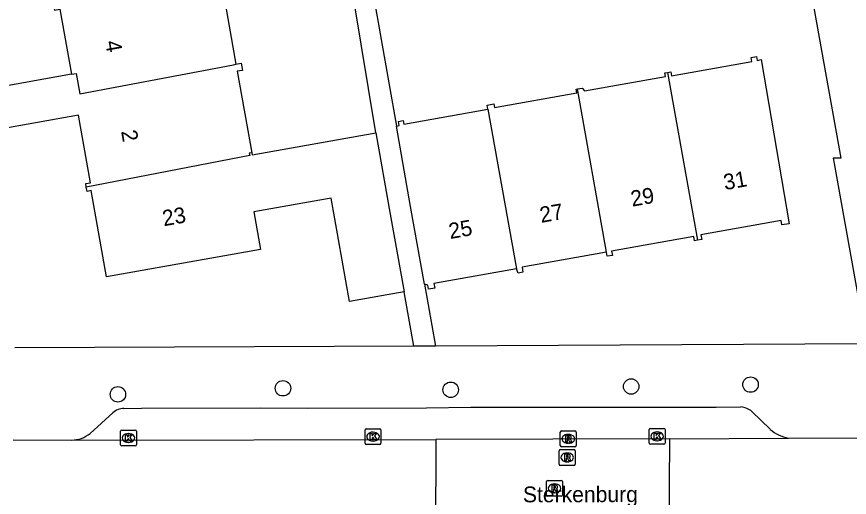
# Model space of a CAD drawing. Extents: x 157793 to 159380, y 380882 to 382313.
# Drawn here: x 158332.8 to 158385.5, y 381261.8 to 381292.3 of the extents above; entities that cross this region are included whole.
import ezdxf

# ---------------------------------------------------------------- set-up
doc = ezdxf.new("R2010")
doc.units = 0
for name, color, linetype in [('IMGEO_Boom', 7, 'Continuous'), ('IMGEO_Kolk', 7, 'Continuous'), ('IMGEO_Openbare_ruimte_label', 7, 'Continuous'), ('IMGEO_Pand', 7, 'Continuous'), ('IMGEO_Pand_nummerreeks', 7, 'Continuous'), ('IMGEO_Rijbaan_lokaal_gesloten', 7, 'Continuous'), ('IMGEO_Rijbaan_lokaal_open', 7, 'Continuous'), ('IMGEO_Rioolput', 7, 'Continuous'), ('IMGEO_Voetpad_open', 7, 'Continuous')]:
    doc.layers.add(name, color=color, linetype=linetype)

msp = doc.modelspace()

# ---------------------------------------------------------------- linework, layer by layer
at = {"layer": 'IMGEO_Boom'}
for centre in [(158379.251, 381268.936), (158339.169, 381268.317), (158349.626, 381268.704), (158360.253, 381268.609), (158371.688, 381268.814)]:
    msp.add_circle(centre, 0.489, dxfattribs=at)
at = {"layer": 'IMGEO_Kolk'}
for p, q in [((158354.907, 381266.142), (158355.759, 381266.142)), ((158372.907, 381266.159), (158373.759, 381266.159)), ((158339.337, 381265.13), (158339.337, 381265.982)), ((158339.412, 381266.056), (158340.264, 381266.056)), ((158339.825, 381265.836), (158339.85, 381265.836)), ((158340.338, 381265.982), (158340.338, 381265.13)), ((158354.832, 381265.216), (158354.832, 381266.068)), ((158355.32, 381265.922), (158355.345, 381265.922)), ((158355.833, 381266.068), (158355.833, 381265.216)), ((158372.832, 381265.233), (158372.832, 381266.085)), ((158373.32, 381265.939), (158373.345, 381265.939)), ((158373.833, 381266.085), (158373.833, 381265.233)), ((158339.848, 381265.276), (158339.823, 381265.276)), ((158355.759, 381265.142), (158354.907, 381265.142)), ((158355.343, 381265.362), (158355.318, 381265.362)), ((158373.759, 381265.159), (158372.907, 381265.159)), ((158373.343, 381265.379), (158373.318, 381265.379)), ((158340.264, 381265.056), (158339.412, 381265.056))]:
    msp.add_line(p, q, dxfattribs=at)
for points in [[(158354.907, 381266.142), (158355.759, 381266.142)], [(158372.907, 381266.159), (158373.759, 381266.159)], [(158339.337, 381265.13), (158339.337, 381265.982)], [(158339.412, 381266.056), (158340.264, 381266.056)], [(158339.658, 381265.756), (158339.781, 381265.756), (158339.781, 381265.605), (158339.911, 381265.756), (158340.075, 381265.756), (158339.929, 381265.605), (158340.082, 381265.356), (158339.93, 381265.356), (158339.845, 381265.52), (158339.781, 381265.453), (158339.781, 381265.356), (158339.658, 381265.356), (158339.658, 381265.756)], [(158340.338, 381265.982), (158340.338, 381265.13)], [(158354.832, 381265.216), (158354.832, 381266.068)], [(158355.153, 381265.842), (158355.276, 381265.842), (158355.276, 381265.691), (158355.406, 381265.842), (158355.57, 381265.842), (158355.424, 381265.691), (158355.577, 381265.442), (158355.425, 381265.442), (158355.34, 381265.606), (158355.276, 381265.539), (158355.276, 381265.442), (158355.153, 381265.442), (158355.153, 381265.842)], [(158355.833, 381266.068), (158355.833, 381265.216)], [(158372.832, 381265.233), (158372.832, 381266.085)], [(158373.153, 381265.859), (158373.276, 381265.859), (158373.276, 381265.708), (158373.406, 381265.859), (158373.57, 381265.859), (158373.424, 381265.708), (158373.577, 381265.459), (158373.425, 381265.459), (158373.34, 381265.623), (158373.276, 381265.556), (158373.276, 381265.459), (158373.153, 381265.459), (158373.153, 381265.859)], [(158373.833, 381266.085), (158373.833, 381265.233)], [(158355.759, 381265.142), (158354.907, 381265.142)], [(158373.759, 381265.159), (158372.907, 381265.159)], [(158340.264, 381265.056), (158339.412, 381265.056)]]:
    msp.add_lwpolyline(points, dxfattribs=at)
for centre, start, end in [((158354.909, 381266.066), 91.552, 178.448), ((158354.909, 381266.066), 91.552, 178.448), ((158355.757, 381266.066), 1.552, 88.448), ((158355.757, 381266.066), 1.552, 88.448), ((158372.909, 381266.083), 91.552, 178.448), ((158372.909, 381266.083), 91.552, 178.448), ((158373.757, 381266.083), 1.552, 88.448), ((158373.757, 381266.083), 1.552, 88.448), ((158339.414, 381265.98), 91.552, 178.448), ((158339.414, 381265.98), 91.552, 178.448), ((158340.262, 381265.98), 1.552, 88.448), ((158340.262, 381265.98), 1.552, 88.448), ((158339.414, 381265.132), 181.552, 268.448), ((158339.414, 381265.132), 181.552, 268.448), ((158340.262, 381265.132), 271.552, 358.448), ((158340.262, 381265.132), 271.552, 358.448), ((158354.909, 381265.218), 181.552, 268.448), ((158354.909, 381265.218), 181.552, 268.448), ((158355.757, 381265.218), 271.552, 358.448), ((158355.757, 381265.218), 271.552, 358.448), ((158372.909, 381265.235), 181.552, 268.448), ((158372.909, 381265.235), 181.552, 268.448), ((158373.757, 381265.235), 271.552, 358.448), ((158373.757, 381265.235), 271.552, 358.448)]:
    msp.add_arc(centre, 0.0765, start, end, dxfattribs=at)
for centre, major_axis, ratio, start_param, end_param in [((158339.824, 381265.556), (-0.387, 0.002), 0.722429, 4.712389, 7.853982), ((158339.849, 381265.556), (-0.39, 0.002), 0.717154, 1.570796, 4.712389), ((158355.319, 381265.642), (-0.387, 0.002), 0.722429, 4.712389, 7.853982), ((158355.344, 381265.642), (-0.39, 0.002), 0.717154, 1.570796, 4.712389), ((158373.319, 381265.659), (-0.387, 0.002), 0.722429, 4.712389, 7.853982), ((158373.344, 381265.659), (-0.39, 0.002), 0.717154, 1.570796, 4.712389)]:
    msp.add_ellipse(centre, major_axis=major_axis, ratio=ratio, start_param=start_param, end_param=end_param, dxfattribs=at)
at = {"layer": 'IMGEO_Pand'}
for points in [[(158345.892, 381294.875), (158345.939, 381294.614), (158345.703, 381294.572), (158346.649, 381289.246)], [(158335.108, 381292.894), (158335.147, 381292.672), (158335.498, 381292.735), (158336.231, 381288.611)], [(158373.989, 381288.726), (158374.19, 381288.762), (158374.235, 381288.509), (158379.332, 381289.415), (158379.288, 381289.661), (158379.626, 381289.721), (158379.668, 381289.486), (158379.932, 381289.533), (158381.7, 381279.133), (158381.24, 381279.052), (158381.19, 381279.332), (158376.106, 381278.429), (158376.158, 381278.137), (158375.879, 381278.087)], [(158336.231, 381288.611), (158336.525, 381288.663), (158336.755, 381287.371), (158346.493, 381289.212), (158346.649, 381289.246)], [(158346.649, 381289.246), (158346.982, 381289.305), (158347.063, 381288.851), (158346.727, 381288.791), (158347.644, 381283.627)], [(158336.231, 381288.611), (158330.938, 381287.67)], [(158368.289, 381287.672), (158368.577, 381287.723), (158368.721, 381287.552), (158373.864, 381288.466), (158373.823, 381288.697), (158373.989, 381288.726)], [(158373.989, 381288.726), (158375.879, 381278.087)], [(158362.614, 381286.387), (158362.568, 381286.649), (158362.979, 381286.722), (158363.02, 381286.493), (158368.242, 381287.421), (158368.2, 381287.656), (158368.289, 381287.672)], [(158370.118, 381277.324), (158368.289, 381287.672)], [(158356.812, 381285.317), (158356.988, 381285.348), (158356.94, 381285.617), (158357.232, 381285.669), (158357.274, 381285.438), (158362.614, 381286.387)], [(158362.614, 381286.387), (158364.429, 381276.268)], [(158337.167, 381281.44), (158337.126, 381281.673), (158337.424, 381281.726), (158336.661, 381286.018), (158331.455, 381285.093)], [(158358.591, 381275.31), (158357.716, 381280.233), (158356.812, 381285.317)], [(158347.644, 381283.627), (158347.668, 381283.494), (158355.51, 381284.888)], [(158355.51, 381284.888), (158356.424, 381279.749), (158357.299, 381274.826)], [(158347.644, 381283.627), (158347.491, 381283.6), (158347.517, 381283.452), (158337.167, 381281.44)], [(158357.299, 381274.826), (158353.846, 381274.202), (158352.682, 381280.748), (158347.788, 381279.879), (158348.21, 381277.5), (158338.451, 381275.766), (158337.479, 381281.232), (158337.212, 381281.185), (158337.167, 381281.44)], [(158375.879, 381278.087), (158375.703, 381278.056), (158375.655, 381278.327), (158370.448, 381277.402), (158370.496, 381277.128), (158370.163, 381277.069), (158370.118, 381277.324)], [(158370.118, 381277.324), (158364.773, 381276.374), (158364.83, 381276.058), (158364.635, 381276.024), (158364.52, 381276.003), (158364.429, 381276.268)], [(158364.429, 381276.268), (158359.19, 381275.337), (158359.24, 381275.054), (158358.853, 381274.985), (158358.81, 381275.23), (158358.591, 381275.31)]]:
    msp.add_lwpolyline(points, dxfattribs=at)
at = {"layer": 'IMGEO_Rijbaan_lokaal_gesloten'}
for points in [[(158332.537, 381265.427), (158336.235, 381265.417)], [(158336.235, 381265.417), (158359.308, 381265.463)], [(158359.308, 381265.463), (158359.295, 381259.485)], [(158374.097, 381259.557), (158374.137, 381265.491)], [(158374.137, 381265.491), (158381.644, 381265.541)], [(158381.644, 381265.541), (158394.254, 381265.587)]]:
    msp.add_lwpolyline(points, dxfattribs=at)
at = {"layer": 'IMGEO_Rijbaan_lokaal_open'}
msp.add_lwpolyline([(158374.137, 381265.491), (158359.308, 381265.463)], dxfattribs=at)
at = {"layer": 'IMGEO_Rioolput'}
for p, q in [((158367.198, 381265.074), (158367.198, 381265.926)), ((158367.273, 381266), (158368.125, 381266)), ((158367.686, 381265.78), (158367.711, 381265.78)), ((158368.199, 381265.926), (158368.199, 381265.074)), ((158367.709, 381265.22), (158367.684, 381265.22)), ((158367.133, 381263.893), (158367.133, 381264.745)), ((158367.208, 381264.819), (158368.06, 381264.819)), ((158368.125, 381265), (158367.273, 381265)), ((158367.621, 381264.599), (158367.646, 381264.599)), ((158368.134, 381264.745), (158368.134, 381263.893)), ((158367.644, 381264.039), (158367.619, 381264.039)), ((158368.06, 381263.819), (158367.208, 381263.819)), ((158366.329, 381261.935), (158366.329, 381262.787)), ((158366.404, 381262.861), (158367.256, 381262.861)), ((158366.817, 381262.641), (158366.842, 381262.641)), ((158367.33, 381262.787), (158367.33, 381261.935)), ((158366.84, 381262.081), (158366.815, 381262.081)), ((158367.256, 381261.861), (158366.404, 381261.861))]:
    msp.add_line(p, q, dxfattribs=at)
for points in [[(158367.198, 381265.074), (158367.198, 381265.926)], [(158367.273, 381266), (158368.125, 381266)], [(158367.787, 381265.698), (158367.535, 381265.7), (158367.535, 381265.3)], [(158367.713, 381265.619), (158367.659, 381265.619), (158367.659, 381265.538)], [(158368.199, 381265.926), (158368.199, 381265.074)], [(158367.535, 381265.3), (158367.659, 381265.3), (158367.659, 381265.462), (158367.67, 381265.462)], [(158367.659, 381265.538), (158367.711, 381265.538)], [(158367.717, 381265.433), (158367.788, 381265.3), (158367.928, 381265.3), (158367.863, 381265.426)], [(158367.133, 381263.893), (158367.133, 381264.745)], [(158367.208, 381264.819), (158368.06, 381264.819)], [(158368.125, 381265), (158367.273, 381265)], [(158368.134, 381264.745), (158368.134, 381263.893)], [(158367.722, 381264.517), (158367.47, 381264.519), (158367.47, 381264.119)], [(158367.47, 381264.119), (158367.594, 381264.119), (158367.594, 381264.281), (158367.605, 381264.281)], [(158367.648, 381264.438), (158367.594, 381264.438), (158367.594, 381264.357)], [(158367.594, 381264.357), (158367.646, 381264.357)], [(158367.652, 381264.252), (158367.723, 381264.119), (158367.863, 381264.119), (158367.798, 381264.245)], [(158368.06, 381263.819), (158367.208, 381263.819)], [(158366.329, 381261.935), (158366.329, 381262.787)], [(158366.404, 381262.861), (158367.256, 381262.861)], [(158366.918, 381262.559), (158366.666, 381262.561), (158366.666, 381262.161)], [(158366.844, 381262.48), (158366.79, 381262.48), (158366.79, 381262.399)], [(158367.33, 381262.787), (158367.33, 381261.935)], [(158366.666, 381262.161), (158366.79, 381262.161), (158366.79, 381262.323), (158366.801, 381262.323)], [(158366.79, 381262.399), (158366.842, 381262.399)], [(158366.848, 381262.294), (158366.919, 381262.161), (158367.059, 381262.161), (158366.994, 381262.287)], [(158367.256, 381261.861), (158366.404, 381261.861)]]:
    msp.add_lwpolyline(points, dxfattribs=at)
for centre, radius, start, end in [((158367.275, 381265.924), 0.0765, 91.552, 178.448), ((158367.275, 381265.924), 0.0765, 91.552, 178.448), ((158367.719, 381265.523), 0.0964, 77.0061, 93.1865), ((158367.733, 381265.58), 0.0378, 276.6634, 79.6772), ((158367.786, 381265.588), 0.109, 350.3612, 89.416), ((158368.123, 381265.924), 0.0765, 1.552, 88.448), ((158368.123, 381265.924), 0.0765, 1.552, 88.448), ((158367.669, 381265.409), 0.0533, 26.0293, 88.6989), ((158367.695, 381265.727), 0.19, 274.7715, 282.9687), ((158367.784, 381265.588), 0.112, 277.5842, 350.9817), ((158367.768, 381265.373), 0.108, 29.5134, 73.7905), ((158367.21, 381264.743), 0.0765, 91.552, 178.448), ((158367.21, 381264.743), 0.0765, 91.552, 178.448), ((158367.275, 381265.076), 0.0765, 181.552, 268.448), ((158367.275, 381265.076), 0.0765, 181.552, 268.448), ((158368.058, 381264.743), 0.0765, 1.552, 88.448), ((158368.058, 381264.743), 0.0765, 1.552, 88.448), ((158368.123, 381265.076), 0.0765, 271.552, 358.448), ((158368.123, 381265.076), 0.0765, 271.552, 358.448), ((158367.604, 381264.228), 0.0533, 26.0293, 88.6989), ((158367.63, 381264.546), 0.19, 274.7715, 282.9687), ((158367.654, 381264.342), 0.0964, 77.0061, 93.1865), ((158367.668, 381264.399), 0.0378, 276.6634, 79.6772), ((158367.721, 381264.407), 0.109, 350.3612, 89.416), ((158367.719, 381264.407), 0.112, 277.5842, 350.9817), ((158367.703, 381264.192), 0.108, 29.5134, 73.7905), ((158367.21, 381263.895), 0.0765, 181.552, 268.448), ((158367.21, 381263.895), 0.0765, 181.552, 268.448), ((158368.058, 381263.895), 0.0765, 271.552, 358.448), ((158368.058, 381263.895), 0.0765, 271.552, 358.448), ((158366.406, 381262.785), 0.0765, 91.552, 178.448), ((158366.406, 381262.785), 0.0765, 91.552, 178.448), ((158366.85, 381262.384), 0.0964, 77.0061, 93.1865), ((158366.864, 381262.441), 0.0378, 276.6634, 79.6772), ((158366.917, 381262.449), 0.109, 350.3612, 89.416), ((158367.254, 381262.785), 0.0765, 1.552, 88.448), ((158367.254, 381262.785), 0.0765, 1.552, 88.448), ((158366.406, 381261.937), 0.0765, 181.552, 268.448), ((158366.406, 381261.937), 0.0765, 181.552, 268.448), ((158366.8, 381262.27), 0.0533, 26.0293, 88.6989), ((158366.826, 381262.588), 0.19, 274.7715, 282.9687), ((158366.915, 381262.449), 0.112, 277.5842, 350.9817), ((158366.899, 381262.234), 0.108, 29.5134, 73.7905), ((158367.254, 381261.937), 0.0765, 271.552, 358.448), ((158367.254, 381261.937), 0.0765, 271.552, 358.448)]:
    msp.add_arc(centre, radius, start, end, dxfattribs=at)
for centre, major_axis, ratio, start_param, end_param in [((158367.685, 381265.5), (-0.387, 0.002), 0.722429, 4.712389, 7.853982), ((158367.71, 381265.5), (-0.39, 0.002), 0.717154, 1.570796, 4.712389), ((158367.62, 381264.319), (-0.387, 0.002), 0.722429, 4.712389, 7.853982), ((158367.645, 381264.319), (-0.39, 0.002), 0.717154, 1.570796, 4.712389), ((158366.816, 381262.361), (-0.387, 0.002), 0.722429, 4.712389, 7.853982), ((158366.841, 381262.361), (-0.39, 0.002), 0.717154, 1.570796, 4.712389)]:
    msp.add_ellipse(centre, major_axis=major_axis, ratio=ratio, start_param=start_param, end_param=end_param, dxfattribs=at)
at = {"layer": 'IMGEO_Voetpad_open'}
for points in [[(158355.51, 381284.888), (158349.904, 381318.754), (158350.901, 381318.93), (158354.581, 381298.003), (158362.892, 381299.464)], [(158381.729, 381301.305), (158384.981, 381283.287), (158384.495, 381283.285), (158384.556, 381282.944), (158386.607, 381271.512)], [(158356.828, 381296.663), (158356.107, 381296.535), (158354.877, 381296.319), (158356.812, 381285.317)], [(158358.591, 381275.31), (158359.289, 381271.383)], [(158357.912, 381271.377), (158357.299, 381274.826)], [(158386.607, 381271.512), (158359.289, 381271.383)], [(158357.912, 381271.377), (158332.634, 381271.258)], [(158359.289, 381271.383), (158357.912, 381271.377)], [(158339.549, 381267.413), (158340.662, 381267.433), (158348.205, 381267.457), (158351.187, 381267.439), (158358.727, 381267.475), (158361.539, 381267.5), (158369.868, 381267.499), (158373.426, 381267.499), (158377.072, 381267.508), (158378.636, 381267.525)], [(158379.34, 381267.232), (158380.483, 381266.102)], [(158337.409, 381265.84), (158338.855, 381267.157)]]:
    msp.add_lwpolyline(points, dxfattribs=at)
for centre, radius, start, end in [((158339.506, 381266.461), 0.953, 87.4191, 133.0765), ((158378.5, 381266.206), 1.326, 50.6918, 84.1147), ((158336.203, 381267.348), 1.931, 270.961, 308.6679), ((158382.154, 381268.077), 2.587, 229.7789, 258.641)]:
    msp.add_arc(centre, radius, start, end, dxfattribs=at)

# ---------------------------------------------------------------- texts
at = {"layer": 'IMGEO_Openbare_ruimte_label'}
msp.add_text('Sterkenburg', height=1, rotation=0.1146, dxfattribs=at).set_placement((158364.83, 381261.476))
at = {"layer": 'IMGEO_Pand_nummerreeks'}
for s, rotation, p in [('4', 280.1259, (158338.351, 381290.665)), ('2', 280.1259, (158339.364, 381284.994)), ('31', 10.0898, (158377.625, 381281.257)), ('29', 10.0914, (158371.749, 381280.211)), ('27', 10.0898, (158365.984, 381279.185)), ('23', 10.0753, (158342.076, 381278.969)), ('25', 10.0914, (158360.219, 381278.159))]:
    msp.add_text(s, height=1, rotation=rotation, dxfattribs=at).set_placement(p)

doc.saveas('drawing.dxf')
